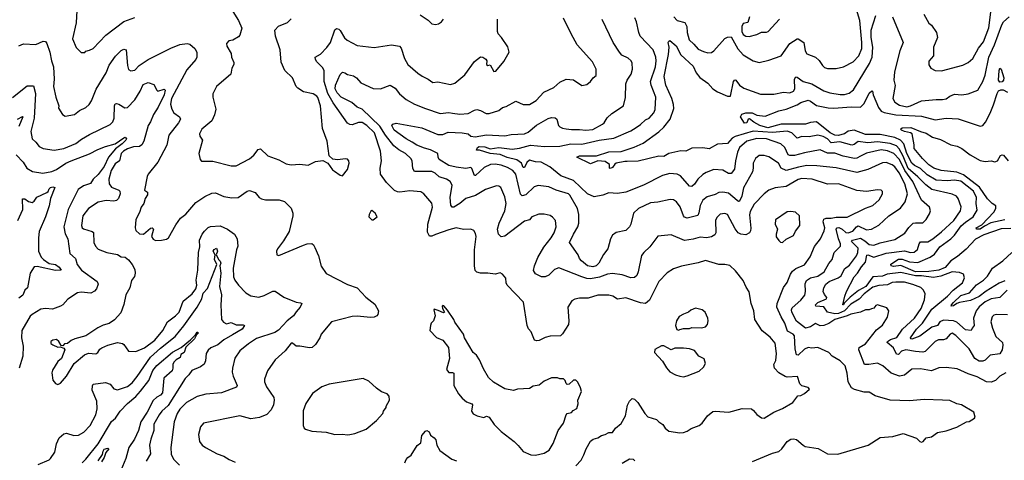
# Model space of a CAD drawing. Extents: x 1246230 to 1426786, y 660032 to 763141.
# Tile 518 of 566: x 1360683 to 1368742, y 739521 to 743131. Entities that reach past the tile are written whole.
import ezdxf

# ---------------------------------------------------------------- set-up
doc = ezdxf.new("R2010")
doc.units = 0

msp = doc.modelspace()

# ---------------------------------------------------------------- linework, layer by layer
at = {"layer": '0CON10XD'}
for points in [[(1362345, 743331.2), (1362474, 743125), (1362502.3, 743062.3), (1362485.5, 743005), (1362475, 742990.8), (1362427.3, 742962.7), (1362395, 742956.7), (1362376.7, 742935), (1362378.8, 742915), (1362413.8, 742855), (1362417.5, 742825), (1362435, 742780), (1362435.6, 742764.4), (1362420, 742735), (1362410.8, 742685), (1362293.8, 742585), (1362263.6, 742523.6), (1362263.8, 742495), (1362287.9, 742397.9), (1362278.3, 742351.7), (1362257, 742303), (1362175, 742235.4), (1362154.2, 742195), (1362157.4, 742177.4), (1362178.6, 742145), (1362150, 742035), (1362160, 741985), (1362172, 741972), (1362265, 741972), (1362415, 741934.2), (1362455, 741934.2), (1362565, 741990), (1362600.2, 742019.8), (1362635, 742068), (1362655, 742074), (1362715, 742016.9), (1362805, 741982.9), (1362865, 741950.6), (1362905, 741942.9), (1362975, 741946.9), (1363045, 741940), (1363105, 741969.2), (1363165, 741976.7), (1363206.4, 741956.4), (1363242, 741902), (1363259.3, 741889.3), (1363305, 741857.5), (1363325, 741852.5)], [(1368084.2, 743175), (1368123.7, 743103.7), (1368145, 743085.8), (1368186.8, 743026.8), (1368193.5, 742985), (1368162, 742905), (1368162.5, 742835), (1368125, 742790), (1368125, 742760), (1368140, 742735), (1368175.9, 742715.9), (1368227.9, 742712.1), (1368401.1, 742758.9), (1368445, 742780), (1368485, 742814.2), (1368531.6, 742898.4), (1368571.5, 742948.5), (1368615.3, 743065), (1368636.7, 743235)], [(1361150, 743205), (1361144.2, 743105), (1361116.2, 742975), (1361145, 742902.5), (1361185, 742863.3), (1361215, 742863.3), (1361225, 742872.5), (1361255, 742880), (1361285, 742896.2), (1361389.2, 743005), (1361535, 743117.1), (1361625, 743148.1)], [(1363961.7, 743171.7), (1364025.8, 743125.8), (1364055, 743097.5), (1364085, 743092.5), (1364111.7, 743098.3), (1364135, 743112.5), (1364152.5, 743135)], [(1368766.2, 740913.9), (1368705, 740854.7), (1368635, 740845.2), (1368585, 740819.8), (1368535, 740778.4), (1368510.3, 740745), (1368489.4, 740685), (1368495.4, 740624.6), (1368477.5, 740605), (1368470, 740585), (1368425, 740590.7), (1368352.3, 740652.3), (1368325, 740664.4), (1368245, 740670.6), (1368215, 740656.2), (1368194.8, 740625.2), (1368149, 740611), (1368051.4, 740538.6), (1367985, 740513.4), (1367975.7, 740515.7), (1367975, 740525.6), (1368023.2, 740596.8), (1368072.6, 740645), (1368149.5, 740760.5), (1368275.4, 740865), (1368324.1, 740915.9), (1368400.6, 740975), (1368417.1, 741015), (1368407, 741047), (1368375, 741060), (1368315, 741064.6), (1368221.2, 741028.8), (1368161.9, 741018.1), (1368065, 741031.7), (1368015, 741031.3), (1367895, 741060.6), (1367783.7, 741046.3), (1367745, 741029.6), (1367664.8, 741025.2), (1367607.1, 740945), (1367548.6, 740911.4), (1367481, 740859), (1367431.1, 740808.9), (1367425, 740794.2), (1367420, 740795), (1367435.3, 740865), (1367450.8, 740905), (1367512.1, 741025), (1367540.7, 741055), (1367573.1, 741106.9), (1367605.9, 741145), (1367617.4, 741202.6), (1367625, 741205.8), (1367675, 741186), (1367775, 741217.7), (1367925, 741237.4), (1367975, 741224.3), (1368005, 741227.3), (1368031.7, 741248.2), (1368045, 741295.8), (1368055, 741310), (1368115, 741311.8), (1368155.4, 741335), (1368226.3, 741393.7), (1368327.8, 741485), (1368383.2, 741565), (1368388.9, 741598.9), (1368364.4, 741665), (1368350.6, 741685), (1368315, 741700.9), (1368148.8, 741738.8), (1368098.4, 741778.4), (1368034.5, 741844.5), (1367955, 741912), (1367915, 742013.2), (1367881.7, 742071.7), (1367858, 742098), (1367808, 742118), (1367705, 742131.3), (1367625, 742123.1), (1367545, 742132.6), (1367511.9, 742108.1), (1367495, 742102.7), (1367395, 742129), (1367325, 742122.7), (1367294.1, 742155), (1367259.1, 742175), (1367215, 742184.7), (1367145, 742171.4), (1367085, 742175.3), (1367045, 742161.6), (1367003, 742203), (1366965, 742217.3), (1366845, 742207.1), (1366685, 742218.9), (1366539.1, 742175), (1366515, 742159.1), (1366475, 742115.6), (1366395, 742110), (1366325, 742072.1), (1366275, 742081.8), (1366185, 742078.6), (1366135.6, 742054.4), (1366095, 742055.5), (1365995, 742035.4), (1365955, 742009.6), (1365915, 742012.7), (1365745, 741972.8), (1365655, 741968.9), (1365635, 741970.4), (1365565, 741954.6), (1365553.1, 741946.9), (1365535, 741918.8), (1365515, 741910.5), (1365510, 741915), (1365510.5, 741945), (1365475, 741968), (1365415, 741973.8), (1365355, 741950.6), (1365241.9, 742005), (1365265, 742016), (1365403.8, 742016.2), (1365505, 742047.9), (1365605, 742052.4), (1365712.2, 742087.8), (1365785, 742119.2), (1365915, 742213.1), (1365955, 742251.2), (1366006.2, 742315), (1366036.2, 742403.8), (1366034.8, 742435), (1366020, 742485), (1365970.8, 742595), (1365958.4, 742665), (1365993.8, 742845), (1365998.6, 742905), (1365991.4, 742945), (1365995, 742956), (1366005, 742959.2), (1366055, 742917.1), (1366095, 742844), (1366195, 742749.2), (1366220.9, 742695), (1366248.5, 742658.5), (1366315, 742610), (1366355.8, 742565), (1366395, 742540.5), (1366475, 742505.6), (1366500, 742505), (1366525.5, 742624.5), (1366535, 742639.2), (1366545, 742635.7), (1366575.6, 742595), (1366609.2, 742569.1), (1366745, 742521.5), (1366855, 742521.1), (1366933.8, 742536.2), (1366985, 742532.3), (1367016.9, 742545), (1367026.2, 742565), (1367025.7, 742645), (1367035, 742662), (1367045, 742661.4), (1367095, 742624.3), (1367165, 742606.4), (1367265, 742549.5), (1367315, 742532.9), (1367398.6, 742518.6), (1367435, 742518.2), (1367471.3, 742528.7), (1367508.6, 742555), (1367637.6, 742772.4), (1367661.1, 742825), (1367666.6, 742905), (1367653.1, 742985), (1367650.7, 743045), (1367689.1, 743165)], [(1366036.4, 743155), (1366065, 743124.4), (1366127.9, 743107.9), (1366142.2, 743075), (1366146.4, 743025), (1366162.5, 742965), (1366201.3, 742931.3), (1366235, 742889.6), (1366279.5, 742869.5)], [(1366279.5, 742869.5), (1366315, 742858.5), (1366345, 742861.9), (1366365, 742875.6), (1366455, 742978.1), (1366475, 742988.6), (1366505, 742990), (1366561, 742891), (1366605, 742841.9), (1366685, 742794.3), (1366735, 742781.4), (1366815, 742798.1), (1366915, 742835.7), (1366985, 742936.4), (1367045, 742972.9), (1367055, 742973.6), (1367100.6, 742945), (1367110.9, 742875), (1367125, 742851.4), (1367196, 742825), (1367225, 742798), (1367252.5, 742755), (1367270.2, 742740.2), (1367295, 742732.2), (1367365, 742730), (1367425, 742745.5), (1367505.6, 742785), (1367551.5, 742835), (1367574.2, 742895.7), (1367576.2, 742945), (1367560, 743125), (1367531, 743215)], [(1366655, 743154.2), (1366641.4, 743108.6), (1366605, 743098.8), (1366593.1, 743075), (1366594.2, 743035), (1366605, 743009.4), (1366625, 742996.2), (1366653.3, 742993.3), (1366715, 743010), (1366755, 743028.1), (1366795, 743029.2), (1366808.8, 743035), (1366902.5, 743135)], [(1367826.2, 743155), (1367914.3, 742945), (1367885.6, 742875), (1367843.2, 742705), (1367838.5, 742635), (1367847.6, 742592.4), (1367830.5, 742485), (1367845.6, 742455), (1367885, 742430.7), (1367945, 742417.5), (1367975, 742425.3), (1368065, 742466.2), (1368185, 742477.8), (1368235, 742476.7), (1368265, 742483.3), (1368295, 742505.6), (1368335, 742520.6), (1368395, 742514.4), (1368445, 742524.4), (1368525.3, 742554.7), (1368564.6, 742625), (1368585.4, 742675.4), (1368615.7, 742825), (1368662.6, 742925), (1368721, 743089), (1368735, 743112.5), (1368780.4, 743155)], [(1363325, 741852.5), (1363366.2, 741905), (1363378.8, 741955), (1363376.2, 741975), (1363365, 741987.5), (1363350.7, 741990.7), (1363285, 741983.3), (1363245, 741987.5), (1363216.4, 742016.4), (1363199.2, 742135), (1363160.7, 742240.7), (1363145.6, 742425), (1363122.4, 742492.4), (1363113.8, 742505), (1363085, 742524), (1363005, 742539.2), (1362959.1, 742569.1), (1362946, 742585), (1362916, 742655), (1362854.4, 742714.4), (1362822.1, 742782.1), (1362814.3, 742884.3), (1362776.9, 742995), (1362770, 743045), (1362801.7, 743078.3), (1362875, 743108.6), (1362905, 743137.1)], [(1365233.5, 739476.5), (1365277.8, 739522.2), (1365300, 739565), (1365319.4, 739615), (1365355, 739678.8), (1365375.8, 739694.2), (1365415.9, 739704.1), (1365445, 739723.3), (1365475, 739731.2), (1365505, 739748), (1365535, 739750), (1365560, 739785), (1365607, 739823), (1365640, 739885), (1365657, 739973), (1365675, 740006.7), (1365695, 740026.2), (1365715, 740023.3), (1365741.2, 739995), (1365798.6, 739905), (1365825, 739877.1), (1365894.3, 739854.3), (1365913.3, 739835), (1365945.7, 739815.7), (1365965, 739783.3), (1365995, 739760), (1366086.1, 739746.1), (1366115, 739748), (1366145, 739759.2), (1366177.6, 739782.4), (1366245, 739806.2), (1366270, 739825), (1366311.2, 739885), (1366355, 739920.8), (1366375, 739924.3), (1366485.9, 739915.9), (1366595, 739944.3), (1366672, 739942), (1366688.8, 739928.8), (1366715.9, 739895.9), (1366755, 739870), (1366775, 739867.5), (1366854.1, 739915.9), (1366927.5, 739945), (1367010, 739995), (1367050.7, 740049.3), (1367075, 740052.5), (1367105, 740067.5), (1367147.5, 740105), (1367135, 740117.5), (1367085, 740132.5), (1367068.3, 740148.3), (1367048.6, 740208.6), (1366965, 740203.1), (1366947.9, 740207.9), (1366895, 740236.7), (1366860, 740275), (1366854.3, 740305), (1366872, 740338), (1366878.5, 740395), (1366865, 740480), (1366825, 740529.4), (1366760.9, 740580.9), (1366700, 740675), (1366690.6, 740745), (1366669.4, 740805), (1366652.5, 740902.5), (1366628.8, 740938.8), (1366604, 740995), (1366542.2, 741072.2), (1366495, 741117.5), (1366455, 741125.8), (1366405, 741124.4), (1366295, 741158.5), (1366235, 741139.6), (1366098.3, 741111.7), (1366035, 741091.1), (1365982.1, 741057.9), (1365912.9, 740985), (1365838.2, 740831.8), (1365805, 740807.1), (1365765, 740811.9), (1365645, 740851.1), (1365575, 740840), (1365538, 740865), (1365505, 740873.2), (1365415, 740873.8), (1365335, 740848.5), (1365265, 740849.4), (1365227.6, 740842.4), (1365202.6, 740827.4), (1365170, 740775), (1365178.6, 740665), (1365174.3, 740635), (1365125, 740556.2), (1365108.5, 740541.5), (1365025, 740539.1), (1364985, 740528.5), (1364935, 740503.1), (1364915, 740499.2), (1364896.7, 740505), (1364868.8, 740575), (1364847.1, 740597.1), (1364835.8, 740625), (1364807.5, 740817.5), (1364673.3, 740955), (1364664.5, 740975), (1364662, 741012), (1364635, 741046.7), (1364615, 741056), (1364575, 741045.6), (1364515, 741054.5), (1364453.6, 741053.6), (1364425, 741062.9), (1364410.8, 741075), (1364404.3, 741115), (1364405.6, 741245), (1364420, 741355), (1364415, 741380), (1364398.8, 741405), (1364375.8, 741415.8), (1364315, 741411.4), (1364255, 741424.4), (1364195, 741410.4), (1364085, 741371.1), (1364055, 741356.5), (1364036.7, 741356.7), (1364021.2, 741391.2), (1364024.6, 741455), (1364061.1, 741595), (1364055, 741628.8), (1363992, 741705), (1363965, 741721.9), (1363875, 741729.5), (1363795, 741717.1), (1363775, 741719.4), (1363751.9, 741731.9), (1363685, 741795.8), (1363635.7, 741865), (1363634.2, 741915), (1363643.5, 741975), (1363636.1, 742055), (1363585.8, 742205), (1363525.4, 742265), (1363485, 742287.5), (1363455, 742288.8), (1363405, 742270.8), (1363385, 742272.7), (1363365, 742283.3), (1363249, 742449), (1363204.5, 742525), (1363175.9, 742625), (1363175.9, 742715.9), (1363160.2, 742740.2), (1363114.7, 742784.7), (1363103.3, 742805), (1363102, 742825), (1363145, 742847.5), (1363197.6, 742902.4), (1363227.1, 742945), (1363262.7, 743047.3), (1363275, 743058.8), (1363294.2, 743054.2), (1363305, 743043.8), (1363342.4, 742982.4), (1363362, 742962), (1363445, 742920), (1363585, 742902.9), (1363725, 742926), (1363792.5, 742915), (1363805, 742896.7), (1363833.7, 742813.7), (1363860, 742765), (1363941.7, 742691.7), (1363977.1, 742667.1), (1364026.7, 742645), (1364065, 742615.8), (1364105, 742620.8), (1364209.5, 742600.5), (1364245, 742610), (1364325, 742680), (1364405, 742788.8), (1364455, 742826.7), (1364475, 742823.3), (1364498.3, 742808.3), (1364506.2, 742795), (1364505, 742763.3), (1364515, 742756.2), (1364535, 742760), (1364565, 742707.5), (1364580.7, 742709.3), (1364645, 742787.5), (1364688.8, 742865), (1364677.7, 742907.7), (1364626, 742985), (1364598.8, 743015), (1364594.2, 743034.2), (1364594.4, 743135)], [(1368752.8, 740237.2), (1368705, 740210.8), (1368669.2, 740175), (1368635, 740161.5), (1368595, 740164.1), (1368519.2, 740205), (1368445, 740228.6), (1368355, 740270.8), (1368265, 740281.5), (1368205, 740277.5), (1368144.5, 740255.5), (1368055, 740270.6), (1367985, 740266.9), (1367925, 740220), (1367885, 740211.5), (1367815, 740236.4), (1367746.3, 740296.3), (1367705, 740318), (1367633.8, 740306.2), (1367597.4, 740307.4), (1367552.1, 740425), (1367552.5, 740445), (1367606.9, 740475), (1367695, 740589.4), (1367745, 740628), (1367786.7, 740695), (1367795.8, 740745), (1367779.7, 740769.7), (1367705, 740795.7), (1367690.3, 740789.7), (1367673.6, 740766.4), (1367655, 740761.2), (1367635, 740753.8), (1367605, 740754.3), (1367565, 740733.8), (1367485, 740717.9), (1367455, 740704), (1367354.3, 740675.7), (1367305, 740642.2), (1367265, 740625.3), (1367235, 740622.4), (1367195, 740642.2), (1367155, 740615.4), (1367115, 740602.5), (1367040.5, 740660.5), (1367003.6, 740735), (1366998.6, 740755), (1367005, 740771.2), (1367075, 740832.1), (1367108, 740875), (1367114.7, 740905), (1367112.9, 740967.1), (1367122.9, 740995), (1367154.3, 741015), (1367215, 741029.3), (1367266.2, 741065), (1367305, 741132.2), (1367331.5, 741165), (1367349.5, 741225), (1367400.6, 741275), (1367401.1, 741295), (1367384.9, 741334.9), (1367366.2, 741415), (1367373.2, 741426.8), (1367387.3, 741427.3), (1367415.7, 741415.7), (1367445, 741387.8), (1367465, 741385.2), (1367501.4, 741398.6), (1367530.8, 741435), (1367545, 741441), (1367615, 741410), (1367655, 741415.4), (1367715, 741447.5), (1367796.9, 741523.1), (1367893.2, 741586.8), (1367930.3, 741639.7), (1367948.2, 741705), (1367927.5, 741785), (1367880.6, 741875), (1367845, 741926.8), (1367825, 741942.2), (1367775, 741960), (1367745, 741957.7), (1367625, 741904.6), (1367535, 741880.3), (1367365, 741918.1), (1367205.9, 741934.1), (1367125, 741935.3), (1367056.5, 741923.5), (1366955, 741895.9), (1366915.5, 741915), (1366893.6, 741955), (1366815, 742007.5), (1366775, 742019.2), (1366735, 742018.8), (1366706, 741995), (1366686, 741955), (1366686.7, 741915), (1366680, 741885), (1366607.6, 741752.4), (1366592.9, 741685), (1366575, 741644.3), (1366565, 741641.9), (1366555, 741648.6), (1366485, 741710.8), (1366438.3, 741718.3), (1366405, 741715.4), (1366375, 741699.7), (1366310.4, 741679.6), (1366275, 741653.6), (1366251.7, 741608.3), (1366242.7, 741547.3), (1366233.5, 741526.5), (1366145, 741504.4), (1366125, 741511.9), (1366115, 741524.3), (1366088, 741598), (1366059.2, 741639.2), (1366035, 741654.5), (1366008, 741658), (1365905, 741636.4), (1365845, 741631.2), (1365748, 741585), (1365706.2, 741545), (1365685.4, 741455), (1365675, 741434.4), (1365645, 741404.5), (1365565, 741388.2), (1365535, 741365.6), (1365517.5, 741335), (1365495.6, 741255), (1365461.4, 741208.6), (1365422.8, 741137.2), (1365400, 741115), (1365373.5, 741106.5), (1365331.4, 741115), (1365280, 741155), (1365265, 741174.2), (1365253.5, 741205), (1365182.5, 741305), (1365214.5, 741375), (1365250.9, 741435), (1365258.2, 741465), (1365260, 741535), (1365249.2, 741585), (1365186, 741694), (1365174.4, 741704.4), (1365075, 741733.9), (1365015, 741762.3), (1364927, 741773), (1364895, 741760.8), (1364825, 741696.9), (1364795, 741687.5), (1364781.7, 741701.7), (1364742.6, 741865), (1364719.3, 741895), (1364675, 741920), (1364625, 741938), (1364575, 741947.5), (1364536.6, 741943.4), (1364485, 741920.4), (1364415, 741854.4), (1364405, 741854.2), (1364385, 741911.2), (1364375, 741919.4), (1364335, 741913.1), (1364255, 741922.9), (1364195, 741937.7), (1364117.1, 741985), (1364108.1, 742005), (1364105, 742035.4), (1364045.7, 742065.7), (1363995, 742077.6), (1363933.7, 742103.7), (1363895, 742127.9), (1363845, 742155.8), (1363747.3, 742225), (1363730, 742265), (1363737.5, 742275), (1363765, 742284), (1363975, 742245.5), (1364105, 742190.8), (1364145, 742191.1), (1364190.7, 742209.3), (1364305, 742205.4), (1364355, 742196.4), (1364376.5, 742176.5), (1364411.3, 742171.3), (1364505, 742187.4), (1364655, 742179.7), (1364705, 742189.6), (1364815, 742196.7), (1364845, 742209.4), (1364911.9, 742268.1), (1365007.4, 742322.6), (1365035, 742329.4), (1365065, 742325.7), (1365078.8, 742315), (1365094, 742265), (1365105, 742252.9), (1365125, 742241.5), (1365156.9, 742236.9), (1365200.5, 742230.5), (1365265, 742232.7), (1365315.4, 742224.6), (1365375, 742231.2), (1365452.9, 742275), (1365465.5, 742285), (1365491.9, 742328.1), (1365528.7, 742361.3), (1365625, 742424.2), (1365642.3, 742492.3), (1365644.4, 742605), (1365653.9, 742636.1), (1365686.7, 742685), (1365698.1, 742725), (1365697.1, 742775), (1365687.1, 742795), (1365662, 742815), (1365610.9, 742840.9), (1365591.4, 742865), (1365541.4, 742945), (1365451.5, 743131.5)], [(1364225, 742365.6), (1364285, 742357.8), (1364355, 742361.1), (1364405, 742390.8), (1364425, 742394.4), (1364455, 742388.2), (1364502, 742362), (1364525, 742362.2), (1364605, 742388.1), (1364635, 742411.1), (1364665, 742420), (1364745, 742463.1), (1364805, 742435.5), (1364855, 742435.6), (1364911.5, 742468.5), (1364972.5, 742537.5), (1365054.3, 742575), (1365105, 742620), (1365155, 742642.9), (1365215, 742637.5), (1365285, 742592), (1365325, 742600), (1365355, 742623.8), (1365376.7, 742655), (1365401.2, 742675), (1365400, 742725), (1365370, 742785), (1365244.4, 742924.4), (1365197.1, 743015), (1365134.6, 743144.6)], [(1368768.1, 740711.9), (1368675, 740714.5), (1368655, 740709.4), (1368642.8, 740697.2), (1368632.7, 740655), (1368644.6, 740605), (1368672.3, 740535), (1368725.5, 740485), (1368730.4, 740465), (1368724.6, 740425.4), (1368705, 740392.5), (1368625, 740381.8), (1368585, 740341.1), (1368565, 740332.2), (1368535, 740333.8), (1368500, 740355), (1368454, 740434), (1368345, 740544.6), (1368315, 740561.8), (1368298.6, 740555), (1368264.6, 740515.4), (1368245, 740508.2), (1368202.1, 740507.9), (1368174.7, 740495.3), (1368095, 740411.8), (1368075, 740407.6), (1368015, 740412.3), (1367935, 740425.9), (1367901.5, 740415), (1367875, 740388.5), (1367860.4, 740390.4), (1367835, 740442.5), (1367783.8, 740485), (1367785.7, 740495), (1367809.6, 740510.4), (1367862.4, 740527.6), (1367909.6, 740595), (1368005.3, 740685), (1368062.4, 740765), (1368087.9, 740835), (1368094.4, 740885), (1368080.8, 740915), (1368057.1, 740937.1), (1367991.7, 740961.7), (1367925, 740980), (1367855, 740981.2), (1367825, 740976.9), (1367785, 740958.3), (1367715, 740952.8), (1367665, 740938.3), (1367593.8, 740885), (1367555, 740841.4), (1367485, 740800.1), (1367435, 740744.6), (1367383.5, 740723.5), (1367355, 740721.6), (1367295, 740734.8), (1367265, 740777.8), (1367198, 740785), (1367195.6, 740795), (1367215, 740814.6), (1367286, 740845), (1367288, 740855), (1367269.1, 740879.1), (1367259.6, 740905), (1367264.6, 740935), (1367282.1, 740965), (1367308.5, 740985), (1367383, 741017), (1367406.7, 741033.3), (1367435, 741089.5), (1367475, 741118.8), (1367530.8, 741195), (1367544, 741225), (1367545, 741258.6), (1367498.8, 741305), (1367491.5, 741315), (1367500, 741325), (1367565, 741341.7), (1367600.5, 741320.5), (1367635, 741290.2), (1367675, 741284.7), (1367725, 741303.8), (1367845, 741329.6), (1367928.6, 741381.4), (1367961.2, 741428.8), (1367995, 741462.7), (1368015, 741467.9), (1368075, 741467.1), (1368101.4, 741495), (1368129.3, 741540.7), (1368136.9, 741565), (1368129.2, 741595), (1368065, 741651.4), (1367993.2, 741805), (1367926.5, 741896.5), (1367883.1, 741985), (1367836.7, 742035), (1367785, 742057.6), (1367735, 742064.8), (1367615, 742036.3), (1367565, 742012.4), (1367535, 741995.8), (1367515, 741993.7), (1367423, 742013), (1367355, 742036.7), (1367295, 742036.5), (1367235, 742063.9), (1367105, 742040.3), (1367025, 742018.9), (1366985, 742017.5), (1366972.9, 742025), (1366945, 742084.4), (1366912.8, 742112.8), (1366795.8, 742155), (1366715, 742158.8), (1366635, 742134.7), (1366575, 742083.6), (1366557.1, 742045), (1366541.1, 741975), (1366533.8, 741906.2), (1366505, 741870), (1366485, 741870), (1366437.6, 741897.6), (1366365, 741904.4), (1366301.1, 741878.9), (1366275, 741862.2), (1366233.3, 741825), (1366205.9, 741784.1), (1366185, 741765.6), (1366165, 741766.9), (1366092.4, 741852.4), (1366065, 741865.8), (1366005, 741870), (1365945, 741854.2), (1365788, 741775), (1365645, 741718.2), (1365575, 741708.2), (1365505, 741713.5), (1365455, 741693), (1365385, 741681), (1365329.1, 741705), (1365215, 741812.5), (1365112.7, 741852.7), (1365021.9, 741925), (1364950, 741965), (1364905, 741966.3), (1364855, 741981.2), (1364835, 741961.3), (1364815, 741920), (1364805, 741920), (1364791.2, 741955), (1364752.9, 741982.9), (1364673.2, 742003.2), (1364615, 742026.8), (1364535, 742034.9), (1364447.4, 742062.6), (1364422.5, 742062.5), (1364431.2, 742085), (1364445, 742092.8), (1364489, 742089), (1364535, 742073.6), (1364605, 742084.8), (1364715, 742071.6), (1364775, 742079.1), (1364865, 742103.4), (1364978.7, 742091.3), (1365105, 742096), (1365195, 742113.1), (1365285, 742110.5), (1365425, 742144.7), (1365545, 742160.3), (1365685, 742220.8), (1365728.3, 742248.3), (1365765, 742272.2), (1365805, 742310), (1365835, 742323.1), (1365872.1, 742367.9), (1365884.5, 742395), (1365889.5, 742495), (1365852.1, 742595), (1365846.9, 742625), (1365885.8, 742745), (1365892.1, 742795), (1365888.8, 742825), (1365867.7, 742885), (1365762.7, 742995), (1365750.5, 743025), (1365732.6, 743112.6), (1365717.8, 743145)], [(1360675, 742915.6), (1360715, 742932.3), (1360815, 742928.8), (1360875, 742955.8), (1360895, 742951.2), (1360905.7, 742935), (1360931.2, 742865), (1360942.5, 742795), (1360960.8, 742745), (1360966, 742645), (1360961.1, 742585), (1360979.4, 742495), (1361003.8, 742425), (1361001.2, 742405), (1361034.5, 742354.5), (1361055, 742340), (1361132.5, 742355), (1361173.6, 742386.4), (1361225, 742411.4), (1361253.1, 742435), (1361271.1, 742465), (1361308.5, 742561.5), (1361391.8, 742695), (1361415, 742757.1), (1361468, 742832), (1361515, 742878.1), (1361535, 742888.6), (1361555, 742883.3), (1361564.5, 742754.5), (1361575, 742723.3), (1361592.5, 742712.5), (1361625, 742717.5), (1361661.9, 742755), (1361735, 742805.4), (1361921.1, 742898.9), (1361995, 742926.9), (1362055, 742935.7), (1362075, 742930), (1362117.5, 742895), (1362134.3, 742865), (1362134.3, 742825), (1362125.6, 742805), (1362050.8, 742719.1), (1361925.3, 742485), (1361917.8, 742437.8), (1361928.3, 742398.3), (1361945, 742369.2), (1361991.4, 742335), (1362000, 742315), (1361983.3, 742285), (1361904.5, 742185), (1361888.3, 742101.7), (1361814.3, 741965), (1361734.5, 741865.5), (1361725.7, 741845), (1361704.2, 741735), (1361728.1, 741718.1), (1361728.9, 741695), (1361710.8, 741665), (1361698.6, 741625), (1361677.1, 741595), (1361665, 741550), (1361634.4, 741495), (1361627.1, 741425), (1361635, 741404), (1361665, 741375.7), (1361696.4, 741373.6), (1361755, 741424), (1361766.7, 741426.7), (1361777.1, 741415), (1361762, 741355), (1361775, 741333.3), (1361795, 741323.3), (1361843.6, 741323.6), (1361885, 741333.3), (1361900, 741345), (1361960.4, 741449.6), (1362000, 741505), (1362042.2, 741537.8), (1362125, 741632.2), (1362198.9, 741681.1), (1362255, 741709.1), (1362285, 741713.6), (1362355, 741683.8), (1362419.7, 741670.3), (1362472.5, 741675), (1362545, 741725.7), (1362565, 741732.5), (1362611.2, 741715), (1362644.3, 741674.3), (1362663, 741663), (1362695, 741655.8), (1362805.7, 741655.7), (1362850.7, 741640.7), (1362906.1, 741586.1), (1362920, 741545), (1362920, 741525), (1362888, 741395), (1362842.1, 741317.9), (1362794, 741255), (1362783.8, 741233.8), (1362787.5, 741205), (1362805, 741200), (1363005, 741284.3), (1363035, 741294), (1363075, 741296.7), (1363087.5, 741287.5), (1363100, 741265), (1363130, 741195), (1363150.5, 741110.5), (1363191.9, 741051.9), (1363365, 740962), (1363445.5, 740935.5), (1363515, 740858.6)], [(1366681.1, 739511.1), (1366845, 739580), (1366895, 739592.5), (1366920.8, 739615), (1366965, 739676), (1366995.7, 739694.3), (1367015, 739697.5), (1367041.7, 739691.7), (1367094.3, 739644.3), (1367112.5, 739635), (1367217, 739617), (1367294.2, 739574.2), (1367377.9, 739572.1), (1367626.7, 739645), (1367725, 739708), (1367830, 739715), (1367915, 739740.8), (1368022.7, 739702.7), (1368051.2, 739675), (1368065, 739670), (1368077.5, 739675), (1368102.5, 739705), (1368145, 739712.5), (1368195, 739748.6), (1368265, 739762.5), (1368353.8, 739793.8), (1368432.5, 739835), (1368455, 739840), (1368497.5, 739865), (1368502.5, 739875), (1368492.5, 739915), (1368392.5, 739975), (1368354.2, 739984.2), (1368295, 740010), (1368235, 740014), (1368085, 740020), (1367965, 740008.6), (1367807, 740013), (1367685, 740050), (1367635, 740078.1), (1367595, 740079.5), (1367515, 740101.1), (1367491.9, 740115), (1367464.6, 740164.6), (1367456.5, 740235), (1367437.8, 740295), (1367398.6, 740335), (1367334, 740375), (1367305.5, 740405.5), (1367215, 740445.8), (1367165, 740440.8), (1367135, 740445.5), (1367105, 740432.3), (1367055, 740381.2), (1367042, 740385), (1367030.6, 740435), (1367025, 740540.8), (1367013.8, 740553.8), (1366968.2, 740578.2), (1366945, 740645.8), (1366915, 740695.8), (1366880.3, 740775), (1366881.3, 740805), (1366934, 740936), (1366965, 740978.8), (1366991.1, 741045), (1367008.4, 741071.6), (1367035, 741092.7), (1367105, 741123.5), (1367152.4, 741187.6), (1367187.9, 741272.1), (1367236.4, 741335), (1367268.2, 741401.8), (1367272.2, 741425), (1367259.8, 741475), (1367263.4, 741496.6), (1367284.8, 741505.2), (1367325, 741505.3), (1367365, 741513.8), (1367455, 741512.5), (1367605, 741586.9), (1367665, 741608.9), (1367717.1, 741655), (1367744.2, 741705), (1367744.1, 741724.1), (1367734.2, 741734.2), (1367705, 741736.9), (1367615, 741724.4), (1367535, 741730.4), (1367385, 741787.5), (1367295, 741783.6), (1367170, 741825), (1367085, 741829.6), (1367055, 741821.5), (1366955, 741763.6), (1366865, 741753.3), (1366815, 741735.6), (1366775.3, 741704.7), (1366695, 741619.4), (1366661.5, 741558.5), (1366656.5, 741533.5), (1366666.7, 741423.3), (1366665, 741402.5), (1366655, 741384), (1366625, 741368.9), (1366585, 741374.3), (1366563.8, 741385), (1366537.9, 741417.9), (1366475, 741534.3), (1366455, 741543.1), (1366415, 741538), (1366388.3, 741511.7), (1366378.5, 741485), (1366381.5, 741385), (1366371.3, 741368.7), (1366345, 741352.2), (1366305, 741344.1), (1366251.9, 741348.1), (1366195, 741332.1), (1366125, 741322.1), (1366015, 741367.8), (1365905, 741356.2), (1365840.2, 741269.8), (1365791.4, 741225), (1365771.7, 741198.3), (1365744.3, 741065), (1365734, 741035), (1365715, 741018.6), (1365685, 741016.5), (1365615, 741041.1), (1365535, 741052.1), (1365495, 741047.3), (1365427.6, 741022.4), (1365355, 741009), (1365325, 741010.2), (1365284.3, 741024.3), (1365095, 741097.3), (1365059.4, 741085), (1365013.4, 741036.6), (1364985, 741023.8), (1364955, 741023.1), (1364905, 741048.5), (1364889.6, 741075), (1364896.5, 741113.5), (1364925, 741181.4), (1364973.9, 741266.1), (1365033.6, 741345), (1365056.5, 741385), (1365073.3, 741435), (1365068, 741485), (1365045, 741514), (1365025, 741525.8), (1364975, 741537.5), (1364931.7, 741538.3), (1364875.5, 741514.5), (1364855, 741491.9), (1364815, 741480), (1364655, 741358.6), (1364625, 741352), (1364601.2, 741375), (1364594.1, 741415), (1364606.5, 741465), (1364654.4, 741565.6), (1364665.9, 741625), (1364655, 741680), (1364620.8, 741755), (1364605, 741767.1), (1364585, 741770), (1364495, 741739.1), (1364415, 741691.8), (1364335, 741665.5), (1364285, 741624.3), (1364235, 741595.8), (1364223.3, 741595), (1364212.1, 741612.1), (1364206.9, 741675), (1364221.5, 741775), (1364206.7, 741805), (1364175, 741825.3), (1364115, 741843.9), (1364083, 741873), (1364055, 741886.8), (1363915, 741887.1), (1363901.7, 741911.7), (1363894.5, 741975), (1363885.6, 741995), (1363839.4, 742035), (1363785, 742064.6), (1363745, 742098.9), (1363675.8, 742185.8), (1363629.8, 742259.8), (1363485, 742399.2), (1363445, 742415.5), (1363402.8, 742452.8), (1363314.5, 742495), (1363280.6, 742530.6), (1363265.2, 742565), (1363268.3, 742595), (1363305, 742682.5), (1363325, 742700.4), (1363345, 742696.5), (1363365, 742682), (1363415, 742671.4), (1363440, 742655), (1363475, 742612.5), (1363577.2, 742567.2), (1363635, 742563.3), (1363715, 742595.8), (1363755, 742569.2), (1363792.4, 742522.4), (1363845, 742476.9), (1363915, 742439.5), (1364005, 742403.6), (1364125, 742363.5), (1364195, 742370), (1364225, 742365.6)], [(1368705, 742617.8), (1368695.4, 742635), (1368698.2, 742715), (1368705, 742734), (1368716.1, 742725), (1368737.8, 742655), (1368736.1, 742635), (1368725, 742621.8), (1368705, 742617.8)], [(1360625, 742493.3), (1360745, 742590), (1360795, 742590), (1360811.9, 742525), (1360802.4, 742325), (1360775.4, 742215), (1360785.8, 742155), (1360815, 742128), (1360841.7, 742091.7), (1360875, 742075.7), (1360965, 742061.9), (1361045, 742076.2), (1361143.7, 742116.4), (1361189, 742151), (1361255, 742189.2), (1361425, 742272.2), (1361444.5, 742295), (1361455.3, 742325), (1361458.9, 742425), (1361465, 742441.2), (1361475, 742444.2), (1361495, 742437.8), (1361545, 742407.8), (1361565, 742410.5), (1361625, 742474.6), (1361669.1, 742545), (1361695, 742600), (1361735, 742615.7), (1361780.2, 742600.2), (1361805, 742553.8), (1361815, 742545.7), (1361865, 742560.8), (1361874.2, 742554.2), (1361865.5, 742515), (1361815.2, 742415), (1361777.6, 742355), (1361755, 742294), (1361733.3, 742265), (1361700, 742135), (1361683.5, 742105), (1361665, 742092.5), (1361615, 742089.1), (1361565, 742074.3), (1361532.8, 742055), (1361513.1, 742035), (1361498.8, 741975), (1361465, 741949.1), (1361431.3, 741895), (1361413.8, 741825), (1361415.6, 741785), (1361435, 741759.4), (1361494.6, 741734.6), (1361502.5, 741725), (1361504.7, 741705), (1361492.5, 741665), (1361475, 741650.9), (1361455, 741644.6), (1361391.2, 741648.8), (1361326.7, 741635), (1361245.8, 741585), (1361200, 741525), (1361187.8, 741445), (1361194.4, 741425), (1361205, 741417.8), (1361275, 741396.9), (1361287.6, 741387.6), (1361288.8, 741305), (1361302.9, 741275), (1361325, 741252.1), (1361395, 741224.5), (1361485, 741208.1), (1361515, 741189.2), (1361546.7, 741185), (1361575, 741162.5), (1361605, 741126.2), (1361625, 741083.3), (1361629.4, 741055), (1361621.7, 741028.3), (1361598.1, 740995), (1361584.4, 740935), (1361552.4, 740877.6), (1361535, 740797.5), (1361511.4, 740728.6), (1361458.3, 740671.7), (1361415, 740642), (1361365, 740629.2), (1361322.2, 740607.8), (1361225, 740540), (1361134.1, 740515.9), (1361105, 740503.3), (1361075, 740478.8), (1361050, 740475), (1361035, 740460), (1361021.7, 740461.7), (1361003.3, 740495), (1360985, 740510), (1360955, 740506.2), (1360937.5, 740495), (1360939.3, 740479.3), (1360955, 740466.7), (1360995, 740447.5), (1361015, 740450), (1361045, 740440), (1361052.5, 740425), (1361024.2, 740355.8), (1360995, 740330), (1360951.7, 740258.3), (1360945, 740237.5), (1360955, 740177.5), (1360975, 740150), (1360995, 740143.3), (1361017.7, 740152.3), (1361065, 740211.2), (1361128.8, 740315), (1361214.4, 740385.6), (1361245, 740398), (1361305, 740392.9), (1361323.8, 740405), (1361339.5, 740430.5), (1361355, 740442.9), (1361405, 740465.7), (1361485, 740486), (1361525, 740477.5), (1361535, 740470), (1361572.5, 740415), (1361635, 740411.5), (1361705, 740443.2), (1361788.7, 740505), (1361854.6, 740585), (1361893.9, 740656.1), (1361959.2, 740705), (1361988.9, 740735), (1362021.1, 740825), (1362093.6, 740885), (1362124, 740925), (1362132.5, 740955), (1362126.4, 740996.4), (1362140, 741080), (1362146.2, 741225), (1362158.6, 741271.4), (1362156, 741325), (1362176.4, 741375), (1362195, 741399.5), (1362225, 741427.5), (1362245, 741436.5), (1362325, 741441.4), (1362385, 741415.8), (1362441.4, 741375), (1362462.2, 741335), (1362468.5, 741275), (1362456.3, 741245), (1362429.2, 741095), (1362433.7, 741025), (1362445, 740996.7), (1362473.8, 740955), (1362533.2, 740893.2), (1362575, 740868), (1362641.7, 740858.3), (1362685, 740872), (1362755, 740907.1), (1362775, 740907.5), (1362845, 740858.6), (1362945, 740816), (1362982.3, 740812.3), (1362991.2, 740805), (1362979.2, 740775), (1362945, 740738), (1362924.3, 740705), (1362871.2, 740665), (1362802.6, 740587.4), (1362770.7, 740569.3), (1362621.9, 740518.1), (1362555, 740475.5), (1362485, 740418.6), (1362445, 740356.7), (1362424.4, 740275), (1362422.4, 740242.4), (1362429.4, 740209.4), (1362462.2, 740135), (1362458.9, 740121.1), (1362335, 740073.1), (1362206.5, 740063.5), (1362135, 740042.9), (1362049.4, 739995), (1361995, 739940.6), (1361972.3, 739905), (1361946.4, 739835), (1361920, 739625), (1361922.2, 739572.2), (1361941.5, 739531.5), (1361992, 739482)], [(1368795, 741421.2), (1368715, 741417.9), (1368575, 741368.7), (1368505, 741333.5), (1368428.5, 741251.5), (1368358.4, 741191.6), (1368304.7, 741155), (1368257.9, 741102.1), (1368205, 741078.1), (1368125, 741068.5), (1368015, 741064.9), (1367895, 741117.1), (1367835, 741108.8), (1367815, 741114.5), (1367812, 741128), (1367875, 741168.7), (1367905, 741168.4), (1367965, 741147), (1368035, 741140.4), (1368134.2, 741185.7), (1368169, 741211), (1368215, 741269.3), (1368302.8, 741335), (1368333.4, 741366.6), (1368388.6, 741441.4), (1368425, 741471), (1368485.4, 741515), (1368520.6, 741569.4), (1368512.2, 741625), (1368513.6, 741675), (1368489.4, 741725), (1368385, 741807.1), (1368335, 741816), (1368275, 741810.4), (1368185, 741816), (1368110.2, 741860.2), (1368055, 741912.2), (1368007.1, 741937.1), (1367986.1, 741956.1), (1367942.5, 742035), (1367918.7, 742115), (1367893.3, 742145), (1367846.1, 742166.1), (1367725, 742189.7), (1367605, 742189.2), (1367513.6, 742226.4), (1367465, 742218.7), (1367432.5, 742195), (1367381.2, 742181.2), (1367354.6, 742184.6), (1367315.8, 742205), (1367205, 742293.4), (1367155, 742289.2), (1367115, 742274.5), (1366915, 742274.6), (1366805, 742244.8), (1366740.4, 742265), (1366691.2, 742291.2), (1366655, 742319.4), (1366644.5, 742315.5), (1366633.4, 742286.6), (1366614.5, 742284.5), (1366582.5, 742335), (1366592.7, 742357.3), (1366625, 742368.4), (1366676.9, 742366.9), (1366715, 742349.4), (1366785, 742340.8), (1366895, 742384.4), (1366955, 742398.1), (1367047.1, 742432.9), (1367077.1, 742452.9), (1367135, 742470.7), (1367155, 742464.7), (1367205, 742427.6), (1367300.5, 742409.5), (1367345.2, 742405.2), (1367487.1, 742417.1), (1367565, 742413.1), (1367596, 742445), (1367635, 742528.1), (1367657.5, 742547.5), (1367664.1, 742544.1), (1367668.8, 742515), (1367711.8, 742411.8), (1367735, 742380.8), (1367759.4, 742369.4), (1367855, 742351.9), (1368065, 742340), (1368175, 742309.5), (1368264.7, 742325.3), (1368365, 742318.9), (1368545, 742259.4), (1368565.8, 742265), (1368587.7, 742292.3), (1368626, 742364), (1368654.2, 742434.2), (1368682.6, 742527.4), (1368695, 742548.6), (1368712.4, 742557.6), (1368733, 742557), (1368768.2, 742538.2)], [(1360666.5, 742315), (1360705, 742338.1), (1360710, 742335), (1360675, 742255.5)], [(1368745, 741492.6), (1368632, 741468), (1368579.3, 741440.7), (1368545, 741414), (1368513.8, 741413.8), (1368512.2, 741425), (1368558.9, 741451.1), (1368655, 741553.3), (1368673.6, 741585), (1368672.5, 741605), (1368642.3, 741625), (1368605, 741662.3), (1368538.5, 741758.5), (1368408.8, 741858.8), (1368353, 741883), (1368225, 741894.2), (1368165, 741915.5), (1368125, 741941.8), (1368072.9, 741995), (1368002.9, 742075), (1368004.2, 742105), (1367987.5, 742195), (1367974.1, 742204.1), (1367925, 742213.8), (1367899.2, 742225), (1367890.8, 742235), (1367905.6, 742244.4), (1367977.9, 742247.9), (1368055, 742214), (1368101.1, 742201.1), (1368155, 742168.6), (1368219.4, 742149.4), (1368305, 742105.5), (1368355, 742093.5), (1368395, 742076.2), (1368463.3, 742023.3), (1368545, 741977.1), (1368585, 741968.2), (1368635, 741973.5), (1368665, 741965.7), (1368687.1, 741975), (1368711.6, 742018.4), (1368725, 742024.5), (1368735, 742021.5), (1368772.9, 741975)], [(1360655.5, 742025), (1360712.2, 741965), (1360741.9, 741915), (1360786.9, 741886.9), (1360872.6, 741872.6), (1360945, 741888.4), (1360984.5, 741904.5), (1361061.1, 741955), (1361104.3, 741975), (1361255, 742031.1), (1361321.6, 742068.4), (1361386.6, 742093.4), (1361465, 742114.2), (1361535, 742163.3), (1361547.5, 742167.5), (1361556, 742156), (1361552.9, 742145), (1361522.7, 742115), (1361466.3, 742073.7), (1361408.7, 742005), (1361375, 741927.5), (1361326.2, 741863.8), (1361284.1, 741825), (1361261.9, 741788.1), (1361205, 741769.5), (1361160.4, 741739.6), (1361080.5, 741575), (1361045.3, 741435), (1361056.6, 741376.6), (1361076.6, 741335), (1361093.3, 741215), (1361139.5, 741175), (1361152.3, 741125), (1361188.8, 741078.8), (1361317.5, 740985), (1361324.2, 740965), (1361312.5, 740925), (1361295, 740906), (1361265, 740890), (1361185, 740900), (1361155.6, 740894.4), (1361077.6, 740842.4), (1361035.4, 740794.6), (1361017.2, 740782.8), (1360950.7, 740759.3), (1360895, 740764.5), (1360855, 740759.5), (1360785, 740716.5), (1360769.3, 740700.7), (1360701.8, 740585), (1360698.2, 740525), (1360710.8, 740455), (1360710, 740375), (1360680, 740275)], [(1360667.2, 741485), (1360708.9, 741575), (1360705.8, 741664.2), (1360725, 741663.5), (1360755, 741640.6), (1360785, 741633.1), (1360801.4, 741645), (1360822.5, 741677.5), (1360904.7, 741715.3), (1360916.4, 741723.6), (1360923.4, 741745), (1360935, 741756.8), (1360955, 741761.8), (1360970.8, 741755), (1360934.3, 741665), (1360924, 741605), (1360894.4, 741515.6), (1360843.8, 741395), (1360837.1, 741345), (1360837.3, 741235), (1360859.1, 741185), (1360878.2, 741165), (1360925, 741134.1), (1360975.8, 741125.8), (1361005, 741103.6), (1361021.7, 741078.3), (1360975, 741077.5), (1360825, 741109.5), (1360802.5, 741105), (1360768.5, 741055), (1360746.2, 740935), (1360725, 740916.2), (1360709.2, 740875), (1360675, 740850.8)], [(1363575, 741490), (1363610, 741515), (1363593.3, 741545), (1363565, 741566.7), (1363557, 741563), (1363542.5, 741535), (1363540, 741515), (1363565, 741490), (1363575, 741490)], [(1366925, 741306.7), (1366955, 741333.3), (1367015, 741364), (1367031.7, 741398.3), (1367066.9, 741445), (1367066.2, 741525), (1367033.9, 741553.9), (1366995, 741560), (1366964.5, 741555.5), (1366868.3, 741491.7), (1366867.5, 741455), (1366884.2, 741415), (1366874.2, 741375), (1366875, 741352.5), (1366895, 741321.2), (1366909.3, 741309.3), (1366925, 741306.7)], [(1360835, 739486.7), (1360923.8, 739525), (1360935, 739535.8), (1360971.9, 739588.1), (1360984.6, 739655), (1361005.6, 739705), (1361045, 739738.6), (1361065, 739743.3), (1361125, 739724.6), (1361163.2, 739726.8), (1361209.3, 739750.7), (1361259.4, 739805), (1361305, 739893.8), (1361316.1, 739943.9), (1361314.5, 740005), (1361277.3, 740095), (1361277.8, 740132.2), (1361285, 740144), (1361385, 740159.3), (1361422.9, 740145), (1361455, 740106.7), (1361485, 740098.8), (1361565.5, 740125), (1361602.5, 740155), (1361645, 740208.1), (1361753.1, 740365), (1361835, 740441.2), (1361956.7, 740535), (1362027, 740623), (1362136.7, 740775), (1362173.9, 740845), (1362185, 740889.2), (1362221.5, 740928.5), (1362297.1, 741125), (1362278.8, 741165), (1362282.5, 741205), (1362266.2, 741235), (1362275, 741248.5), (1362295, 741258.6), (1362301.8, 741235), (1362290, 741205), (1362312.9, 741162.9), (1362325, 741152.2), (1362329.7, 741135), (1362320.4, 741115), (1362329.3, 741055), (1362318, 740945), (1362334.3, 740875.7), (1362329.1, 740795), (1362334.4, 740674.4), (1362351.7, 740651.7), (1362375, 740639.4), (1362415, 740649.2), (1362455, 740630.8), (1362511.7, 740631.7), (1362523.3, 740625), (1362504, 740595), (1362425, 740548.6), (1362352.8, 740507.2), (1362305, 740467.5), (1362247.1, 740442.9), (1362225, 740423.1), (1362210, 740395), (1362204.4, 740335), (1362192.5, 740307.5), (1362162.9, 740287.1), (1362091.8, 740258.2), (1362068.6, 740221.4), (1362038.4, 740191.6), (1361898.5, 739971.5), (1361847.3, 739925), (1361823.6, 739895), (1361781.9, 739818.1), (1361781.6, 739765), (1361756.2, 739695), (1361746.2, 739645), (1361753.5, 739575), (1361719.4, 739515)], [(1368745, 740992.4), (1368698.3, 740971.7), (1368593.5, 740906.5), (1368535, 740862.5), (1368465, 740831), (1368374.2, 740814.2), (1368353.1, 740806.9), (1368325, 740785.8), (1368307.5, 740785), (1368308.6, 740795), (1368324.7, 740815), (1368385, 740871.6), (1368457, 740893), (1368515, 740959.7), (1368571.7, 740998.3), (1368605, 741029.1), (1368645, 741095.3), (1368730, 741155), (1368804.5, 741225)], [(1363515, 740858.6), (1363589.7, 740799.7), (1363618.8, 740745), (1363613.8, 740715), (1363605, 740703.8), (1363585, 740694), (1363555, 740690.8), (1363445, 740702.9), (1363405, 740699.4), (1363235, 740655.7), (1363151.2, 740555), (1363140, 740525), (1363105, 740470), (1363076.7, 740445), (1363055, 740441.4), (1362977, 740457), (1362945, 740457.1), (1362915, 740481.1), (1362905, 740480), (1362855, 740417.1), (1362774.2, 740345), (1362710, 740255), (1362687.1, 740185), (1362687.5, 740165), (1362702, 740122), (1362764, 740035), (1362766.7, 740015), (1362759.4, 739975), (1362740.6, 739935), (1362705, 739895.7), (1362645, 739872.5), (1362575, 739862.2), (1362484.5, 739885.5), (1362187.5, 739825), (1362162, 739795), (1362147.7, 739732.3), (1362155.8, 739675.8), (1362176.2, 739645), (1362203.3, 739625), (1362300, 739575), (1362354.5, 739554.5), (1362396.6, 739526.6), (1362445.5, 739505.5)], [(1364905, 739563.8), (1364975, 739578.8), (1365015.5, 739604.5), (1365050, 739660), (1365089.2, 739765), (1365134.6, 739825.4), (1365155, 739893.3), (1365165, 739903.3), (1365198.3, 739911.7), (1365212, 739928), (1365243.6, 739946.4), (1365253.3, 739985), (1365252.5, 740015), (1365280, 740085), (1365273.9, 740113.9), (1365250.7, 740160.7), (1365235, 740176.7), (1365215, 740178.8), (1365180, 740145), (1365165, 740142.5), (1365155, 740150), (1365146.7, 740175), (1365135, 740187.5), (1365105, 740187.5), (1365085, 740196.2), (1365035, 740196), (1364975, 740170), (1364935, 740136.7), (1364885, 740127.5), (1364855, 740110), (1364756.1, 740103.9), (1364725, 740093.8), (1364655, 740106.7), (1364561.2, 740161.2), (1364520.9, 740200.9), (1364480.3, 740270.3), (1364446.2, 740345), (1364421.7, 740381.7), (1364394.2, 740404.2), (1364323.8, 740525), (1364316.7, 740555), (1364243.9, 740653.9), (1364236.7, 740675), (1364185, 740752.5), (1364155, 740787.5), (1364145, 740790), (1364140, 740785), (1364143.8, 740763.8), (1364160, 740735), (1364151.7, 740728.3), (1364108.8, 740748.8), (1364075, 740760), (1364072.5, 740755), (1364084, 740705), (1364068.8, 740665), (1364051.2, 740645), (1364044.2, 740625.8), (1364041.2, 740585), (1364095, 740527.5), (1364146.4, 740506.4), (1364193.3, 740445), (1364201.2, 740355), (1364176.2, 740265), (1364195, 740239.2), (1364225, 740241.2), (1364235.8, 740235.8), (1364236.2, 740135), (1364275.8, 740065), (1364305, 740029.2), (1364340, 740000), (1364385, 739982.5), (1364390, 739975), (1364380, 739925), (1364395, 739902.5), (1364426.1, 739886.1), (1364481.7, 739871.7), (1364505, 739881.4), (1364525, 739875.8), (1364567.5, 739815), (1364625, 739756.7), (1364730, 739675), (1364762.1, 739642.1), (1364805, 739593.8), (1364866.1, 739566.1), (1364905, 739563.8)], [(1366075, 740587.5), (1366085, 740592.5), (1366115, 740600), (1366165, 740601.2), (1366185, 740608.8), (1366263.9, 740606.1), (1366295.8, 740614.2), (1366313.3, 740635), (1366318.8, 740665), (1366316.2, 740685), (1366293.6, 740733.6), (1366270, 740755), (1366215, 740766.7), (1366175, 740752.5), (1366156.1, 740733.9), (1366115, 740718.8), (1366081.7, 740698.3), (1366057.5, 740665), (1366050, 740625), (1366061.7, 740591.7), (1366075, 740587.5)], [(1361195, 739500), (1361225, 739530), (1361324.7, 739655), (1361435, 739838.9), (1361466.4, 739865), (1361505.5, 739924.5), (1361564.7, 739985.3), (1361635, 740044.6), (1361673.2, 740086.8), (1361739.1, 740175), (1361772.5, 740257.5), (1361805, 740297.3), (1361933.3, 740406.7), (1362005.2, 740444.8), (1362081.6, 740508.4), (1362121.4, 740548.6), (1362135, 740570.8), (1362141.7, 740571.7), (1362145, 740564), (1362130.6, 740549.4), (1362115, 740515.6), (1362041.9, 740448.1), (1362028.8, 740405), (1362001.1, 740388.9), (1361995.9, 740364.1), (1361962.9, 740345), (1361944.5, 740325), (1361935.3, 740304.7), (1361936.9, 740275), (1361930, 740255), (1361861.8, 740195), (1361850.6, 740075), (1361835.8, 740055), (1361805, 740038.2), (1361775, 740010.3), (1361725.3, 739914.7), (1361675.9, 739835), (1361656.8, 739765), (1361622.8, 739695), (1361576.2, 739625), (1361550.5, 739535), (1361498.2, 739405)], [(1366115, 740206.2), (1366145, 740214), (1366245, 740252), (1366280, 740285), (1366296.7, 740315), (1366285, 740352.5), (1366242.5, 740375), (1366205, 740420), (1366165, 740433.3), (1366115, 740440), (1366045, 740440), (1366015, 740426.7), (1365955, 740460), (1365935, 740460), (1365881.7, 740428.3), (1365880, 740405), (1365945, 740332.5), (1365977.7, 740277.7), (1366005, 740246.7), (1366050.5, 740220.5), (1366085, 740210), (1366115, 740206.2)], [(1363365, 739728.8), (1363385, 739733.8), (1363425, 739740), (1363517.5, 739775), (1363603.9, 739846.1), (1363656.1, 739903.9), (1363660, 739925), (1363682.5, 739955), (1363682.5, 739965), (1363710, 740015), (1363707, 740047), (1363690, 740065), (1363645, 740082.5), (1363602.7, 740112.7), (1363540.7, 740170.7), (1363495, 740190), (1363215.9, 740145.9), (1363155, 740122), (1363080.9, 740069.1), (1363024.5, 739985.5), (1363003.4, 739926.6), (1363003.8, 739805), (1363011.2, 739785), (1363022.5, 739775), (1363075, 739760), (1363192.1, 739752.1), (1363261.2, 739731.2), (1363325, 739736), (1363365, 739728.8)], [(1363835, 739500), (1363845, 739526.7), (1363860, 739545), (1363888, 739562), (1363935, 739642), (1363966.2, 739665), (1363974.4, 739725), (1364005, 739760), (1364015, 739764), (1364033.8, 739755), (1364045.9, 739725.9), (1364075, 739706.2), (1364087.9, 739687.9), (1364097.5, 739645), (1364122.6, 739602.6), (1364220.2, 739530.2), (1364256.9, 739516.9)], [(1361325, 739516.2), (1361360.3, 739569.8), (1361365, 739596.9), (1361375, 739612.9), (1361405, 739621.4), (1361412.5, 739615), (1361387.1, 739585), (1361375.4, 739545), (1361351.5, 739508.5)], [(1365615, 739497.8), (1365675, 739534.4), (1365705, 739530.9), (1365717.9, 739517.9)]]:
    msp.add_lwpolyline(points, dxfattribs=at)

doc.saveas('drawing.dxf')
